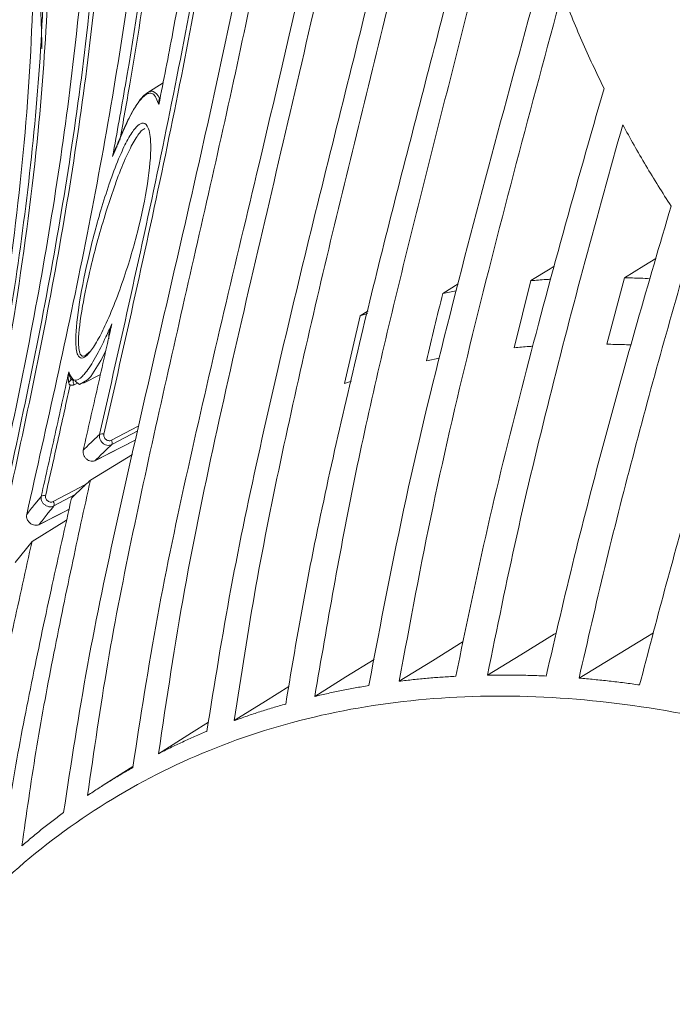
# Model space of a CAD drawing. Header units: millimetres. Extents: x 0 to 1118, y 0 to 864.
# Tile 258 of 313: x 782 to 791, y 614 to 628. Entities that reach past the tile are written whole.
import ezdxf

# ---------------------------------------------------------------- set-up
doc = ezdxf.new("R2010")
doc.units = ezdxf.units.MM

msp = doc.modelspace()

# ---------------------------------------------------------------- linework, layer by layer
at = {"color": 7, "linetype": 'Continuous', "lineweight": 15}
for p, q in [((783.941, 627.52), (783.702, 627.368)), ((788.28, 624.564), (788.055, 624.424)), ((789.107, 623.624), (789.353, 624.611)), ((790.47, 623.676), (790.729, 624.653)), ((788.253, 624.463), (788.055, 624.424)), ((786.957, 624.168), (786.84, 624.094)), ((786.948, 624.13), (786.84, 624.094)), ((786.61, 623.098), (786.84, 624.094)), ((788.008, 623.47), (787.818, 623.432)), ((782.77, 623.101), (783.02, 623.231)), ((786.712, 623.132), (786.61, 623.098)), ((782.938, 621.962), (783.538, 622.27)), ((783.489, 622.054), (782.872, 621.677)), ((782.938, 621.962), (782.942, 621.965)), ((782.111, 621.019), (782.557, 621.247)), ((782.522, 621.089), (782.013, 620.776)), ((781.765, 620.467), (782.013, 620.776)), ((783.497, 617.468), (783.046, 617.181))]:
    msp.add_line(p, q, dxfattribs=at)
at = {"color": 9, "linetype": 'Continuous', "lineweight": 0}
for p, q in [((783.887, 627.295), (783.9, 627.306)), ((783.23, 626.006), (783.105, 625.632)), ((782.683, 623.105), (782.634, 623.081)), ((783.568, 622.402), (783.187, 622.2)), ((782.65, 621.465), (782.335, 621.297))]:
    msp.add_line(p, q, dxfattribs=at)
at = {"color": 7, "linetype": 'Continuous', "lineweight": 15, "flags": 128}
for points in [[(791.19, 624.937), (791.015, 624.829), (790.729, 624.653)], [(789.696, 624.823), (789.638, 624.787), (789.353, 624.611)], [(783.099, 623.58), (783.026, 623.435), (782.876, 623.202), (782.83, 623.15), (782.71, 623.084), (782.646, 623.134), (782.646, 623.134), (782.646, 623.134)], [(782.763, 622.111), (782.764, 622.113), (782.767, 622.118)], [(781.935, 621.171), (781.932, 621.167), (781.932, 621.166)], [(782.116, 621.024), (782.112, 621.02), (782.111, 621.019)], [(789.728, 619.432), (789.693, 619.411), (789.203, 619.11), (788.714, 618.81)], [(791.154, 619.431), (791.043, 619.363), (790.552, 619.064), (790.061, 618.765)], [(788.356, 619.303), (787.903, 619.022), (787.415, 618.72)], [(787.044, 619.041), (786.631, 618.783), (786.172, 618.497)], [(785.79, 618.644), (785.447, 618.429), (784.989, 618.141)], [(784.608, 618.119), (784.357, 617.96), (783.874, 617.654)]]:
    msp.add_lwpolyline(points, dxfattribs=at)
at = {"color": 9, "linetype": 'Continuous', "lineweight": 0, "flags": 128}
for points in [[(782.634, 623.081), (782.627, 623.093), (782.622, 623.105), (782.619, 623.118), (782.619, 623.129), (782.621, 623.139), (782.625, 623.146), (782.629, 623.15)], [(783.18, 622.263), (783.574, 622.471), (783.586, 622.478)], [(782.942, 621.965), (783.311, 622.154), (783.538, 622.271)], [(782.324, 621.361), (782.716, 621.57), (782.815, 621.623)], [(782.116, 621.024), (782.485, 621.212), (782.558, 621.249)]]:
    msp.add_lwpolyline(points, dxfattribs=at)
at = {"color": 9, "linetype": 'Continuous', "lineweight": 0}
for centre, radius, start, end in [((783.042, 622.292), 0.0658, 63.324, 122.0423), ((783.14, 622.227), 0.0541, 330.614, 42.0895), ((782.186, 621.393), 0.0595, 63.5793, 128.1696), ((782.281, 621.321), 0.0586, 335.6547, 43.0456)]:
    msp.add_arc(centre, radius, start, end, dxfattribs=at)
for points, knots in [([(783.079, 649.31), (783.49, 649.057), (784.312, 648.55), (785.487, 647.64), (786.609, 646.595), (787.639, 645.411), (788.518, 644.187), (789.328, 642.838), (790.065, 641.367), (790.869, 639.491), (791.693, 637.311), (792.492, 635.254), (793.23, 633.622), (793.853, 632.409), (794.565, 631.211), (795.383, 630.035), (796.316, 628.888), (797.37, 627.775), (798.543, 626.703), (799.83, 625.676), (801.224, 624.698), (802.719, 623.769), (804.303, 622.891), (805.969, 622.066), (807.707, 621.292), (809.506, 620.568), (811.975, 619.665), (815.169, 618.64), (819.111, 617.535), (823.112, 616.504), (827.136, 615.504), (831.159, 614.503), (835.161, 613.474), (839.129, 612.398), (843.044, 611.26), (846.895, 610.048), (850.662, 608.75), (854.326, 607.354), (857.856, 605.844), (860.663, 604.484), (862.239, 603.602), (862.764, 603.309)], [0, 0, 0, 0, 0.0151052, 0.0302135, 0.0493734, 0.0685948, 0.0878524, 0.1070619, 0.1307913, 0.1545261, 0.1912488, 0.2279761, 0.2463528, 0.2647277, 0.2830942, 0.3014952, 0.3198943, 0.3383011, 0.3567075, 0.3750776, 0.393479, 0.4118812, 0.4302759, 0.4486715, 0.4670576, 0.4854449, 0.5038098, 0.54055, 0.5772798, 0.614004, 0.6507265, 0.6874493, 0.7241836, 0.7609161, 0.7976672, 0.8344158, 0.8711927, 0.9079655, 0.9448022, 0.9816285, 1, 1, 1, 1]), ([(862.514, 603.045), (862.514, 603.045), (862.001, 603.342), (860.426, 604.216), (857.648, 605.583), (854.138, 607.094), (850.49, 608.496), (846.739, 609.799), (842.902, 611.018), (838.998, 612.162), (835.04, 613.247), (831.046, 614.285), (827.028, 615.297), (823.007, 616.308), (819.005, 617.352), (815.059, 618.471), (811.858, 619.506), (809.383, 620.418), (807.577, 621.148), (805.833, 621.928), (804.16, 622.76), (802.568, 623.643), (801.066, 624.578), (799.663, 625.563), (798.369, 626.596), (797.188, 627.674), (796.128, 628.792), (795.186, 629.945), (794.361, 631.125), (793.641, 632.326), (793.011, 633.541), (792.264, 635.173), (791.454, 637.226), (790.618, 639.396), (789.803, 641.259), (789.062, 642.709), (788.255, 644.032), (787.382, 645.228), (786.351, 646.394), (785.224, 647.421), (784.049, 648.312), (783.236, 648.801), (782.827, 649.047)], [0, 0, 0, 0, 0, 0.018255, 0.054844, 0.0916, 0.128238, 0.164958, 0.201629, 0.238343, 0.275048, 0.311769, 0.348505, 0.38527, 0.422071, 0.458917, 0.495813, 0.51427, 0.532739, 0.551249, 0.56973, 0.588266, 0.606756, 0.62531, 0.643805, 0.662301, 0.680869, 0.699355, 0.717902, 0.736369, 0.754811, 0.773274, 0.810081, 0.846802, 0.870446, 0.894122, 0.912941, 0.93182, 0.950971, 0.970267, 0.985078, 1, 1, 1, 1]), ([(782.504, 648.486), (782.843, 648.289), (783.524, 647.893), (784.606, 647.126), (785.719, 646.18), (786.804, 645.031), (787.734, 643.821), (788.578, 642.492), (789.335, 641.06), (790.158, 639.238), (791.005, 637.098), (791.823, 635.063), (792.57, 633.442), (793.198, 632.233), (793.912, 631.037), (794.727, 629.86), (795.654, 628.708), (796.699, 627.587), (797.862, 626.504), (799.14, 625.463), (800.523, 624.468), (802.006, 623.522), (803.579, 622.626), (805.234, 621.781), (806.963, 620.984), (808.753, 620.237), (810.606, 619.531), (812.514, 618.864), (815.116, 618.022), (818.421, 617.054), (821.766, 616.156), (826.444, 614.939), (831.137, 613.748), (836.443, 612.317), (840.378, 611.193), (844.254, 610.005), (848.056, 608.738), (851.764, 607.382), (855.358, 605.921), (858.262, 604.589), (860.524, 603.43), (861.643, 602.805), (862.19, 602.485), (862.19, 602.485)], [0, 0, 0, 0, 0.0123807, 0.0248327, 0.0440771, 0.0633306, 0.0831137, 0.1029031, 0.1261369, 0.1494136, 0.1861536, 0.2229786, 0.2414313, 0.2599003, 0.278386, 0.2969128, 0.3154117, 0.3339172, 0.3524913, 0.3709937, 0.3895652, 0.4080629, 0.4265536, 0.4451007, 0.4635799, 0.4821029, 0.500572, 0.519309, 0.5380692, 0.5754123, 0.6122376, 0.6306355, 0.7041547, 0.7408734, 0.7776087, 0.8143, 0.8509716, 0.8877034, 0.924337, 0.9610886, 0.9805274, 0.9999999, 1, 1, 1, 1]), ([(862.086, 602.138), (861.532, 602.454), (860.425, 603.087), (858.163, 604.246), (855.264, 605.585), (851.676, 607.051), (847.968, 608.415), (844.17, 609.689), (840.297, 610.886), (836.365, 612.018), (831.061, 613.464), (826.369, 614.67), (821.69, 615.903), (818.341, 616.814), (815.032, 617.794), (812.425, 618.646), (810.513, 619.321), (808.654, 620.033), (806.858, 620.788), (805.125, 621.59), (803.462, 622.442), (801.883, 623.343), (800.394, 624.295), (799.004, 625.294), (797.722, 626.34), (796.552, 627.428), (795.501, 628.552), (794.568, 629.707), (793.749, 630.885), (793.031, 632.081), (792.399, 633.288), (791.649, 634.903), (790.828, 636.928), (789.98, 639.05), (789.158, 640.853), (788.411, 642.255), (787.587, 643.544), (786.681, 644.721), (785.606, 645.86), (784.49, 646.801), (783.41, 647.559), (782.739, 647.945), (782.403, 648.138)], [0, 0, 0, 0, 0.0193822, 0.0388004, 0.075345, 0.1120217, 0.1486283, 0.1853012, 0.2219431, 0.2586245, 0.2953262, 0.3688295, 0.387236, 0.4240983, 0.4615096, 0.4802981, 0.4991074, 0.5176371, 0.5361868, 0.5547781, 0.5733481, 0.5919726, 0.6105533, 0.6291427, 0.6478005, 0.6663925, 0.6850541, 0.7036351, 0.7221884, 0.740787, 0.7592835, 0.7777999, 0.8146582, 0.851371, 0.8745471, 0.8977545, 0.9169135, 0.9361394, 0.9556682, 0.9753594, 0.9876467, 1, 1, 1, 1]), ([(783.199, 626.436), (783.263, 626.788), (783.477, 627.969), (783.784, 630.002), (784.034, 632.559), (784.097, 634.966), (783.98, 637.208), (783.695, 639.27), (783.231, 641.146), (782.642, 642.817), (782.163, 643.775), (781.924, 644.254)], [0, 0, 0, 0, 0.061896, 0.208063, 0.354277, 0.500275, 0.612822, 0.725509, 0.837786, 0.918912, 1, 1, 1, 1]), ([(781.983, 644.29), (782.221, 643.812), (782.702, 642.852), (783.231, 641.352), (783.632, 639.828), (783.908, 638.281), (784.073, 636.732), (784.148, 635.042), (784.12, 633.231), (783.981, 631.3), (783.755, 629.39), (783.516, 627.851), (783.355, 626.95), (783.306, 626.675)], [0, 0, 0, 0, 0.081835, 0.164684, 0.249272, 0.333893, 0.420433, 0.506991, 0.61754, 0.728112, 0.839585, 0.951067, 1, 1, 1, 1]), ([(781.388, 620.393), (781.671, 621.68), (782.097, 623.612), (782.554, 626.227), (782.854, 628.387), (783.06, 630.759), (783.084, 632.935), (782.972, 634.713), (782.805, 636.079), (782.545, 637.459), (782.199, 638.75), (781.782, 639.94), (781.308, 641.031), (780.74, 642.116), (780.273, 642.815), (780.039, 643.166)], [0, 0, 0, 0, 0.177421, 0.266237, 0.355128, 0.467268, 0.579876, 0.637471, 0.695057, 0.753541, 0.812008, 0.858205, 0.904668, 0.952124, 1, 1, 1, 1]), ([(780.097, 643.202), (780.323, 642.863), (780.777, 642.184), (781.344, 641.112), (781.83, 640.006), (782.248, 638.817), (782.588, 637.56), (782.846, 636.237), (783.017, 634.912), (783.145, 633.12), (783.131, 630.88), (782.923, 628.44), (782.618, 626.245), (782.16, 623.628), (781.734, 621.693), (781.45, 620.403)], [0, 0, 0, 0, 0.0460841, 0.0925716, 0.1401722, 0.1880868, 0.2434694, 0.2988658, 0.3552037, 0.4115499, 0.5280083, 0.6451255, 0.7336934, 0.8223515, 1, 1, 1, 1]), ([(783.007, 622.348), (783.315, 623.712), (783.931, 626.44), (784.647, 630.19), (785.088, 633.618), (785.231, 636.148), (785.202, 638.154), (785.103, 639.6), (784.925, 641.054), (784.719, 642.023), (784.615, 642.508)], [0, 0, 0, 0, 0.211503, 0.423133, 0.573612, 0.724747, 0.793781, 0.862806, 0.931412, 1, 1, 1, 1]), ([(784.68, 642.53), (784.783, 642.048), (784.988, 641.085), (785.167, 639.633), (785.267, 638.18), (785.298, 636.169), (785.155, 633.632), (784.714, 630.202), (783.996, 626.446), (783.38, 623.717), (783.071, 622.351)], [0, 0, 0, 0, 0.0680737, 0.1361652, 0.2058349, 0.2755153, 0.4259094, 0.5771365, 0.7884242, 1, 1, 1, 1]), ([(778.385, 641.648), (778.703, 641.262), (779.339, 640.49), (780.15, 639.197), (780.839, 637.804), (781.386, 636.326), (781.833, 634.654), (782.141, 632.798), (782.282, 630.775), (782.262, 628.778), (782.103, 626.598), (781.794, 624.244), (781.334, 621.72), (780.967, 620.057), (780.784, 619.225)], [0, 0, 0, 0, 0.0557008, 0.1114185, 0.1748498, 0.238502, 0.3020472, 0.3894398, 0.477092, 0.5649208, 0.6525549, 0.7683248, 0.8841653, 1, 1, 1, 1]), ([(780.724, 619.212), (780.996, 620.458), (781.405, 622.327), (781.82, 624.864), (782.057, 626.789), (782.197, 628.739), (782.216, 630.724), (782.08, 632.75), (781.796, 634.488), (781.432, 635.91), (781.07, 637.014), (780.613, 638.118), (780.027, 639.266), (779.283, 640.441), (778.668, 641.222), (778.335, 641.601), (778.335, 641.601)], [0, 0, 0, 0, 0.173718, 0.26072, 0.347811, 0.434605, 0.521626, 0.609693, 0.698359, 0.745369, 0.792573, 0.840523, 0.888806, 0.944027, 0.999999, 1, 1, 1, 1]), ([(782.159, 628.019), (782.158, 628.071), (782.156, 628.173), (782.151, 628.338), (782.145, 628.514), (782.139, 628.638), (782.137, 628.7)], [0, 0, 0, 0, 0.226937, 0.45388, 0.726935, 1, 1, 1, 1]), ([(783.879, 627.201), (783.876, 627.208), (783.849, 627.284), (783.807, 627.373), (783.708, 627.366), (783.61, 627.289), (783.476, 627.083), (783.334, 626.786), (783.246, 626.557), (783.199, 626.436)], [0, 0, 0, 0, 0.02846, 0.285882, 0.374696, 0.529955, 0.685676, 0.834653, 1, 1, 1, 1]), ([(782.554, 623.269), (782.557, 623.261), (782.582, 623.208), (782.623, 623.116), (782.723, 623.168), (782.829, 623.288), (782.947, 623.469), (783.08, 623.742), (783.159, 623.912), (783.188, 623.975)], [0, 0, 0, 0, 0.043831, 0.297321, 0.492703, 0.552656, 0.727051, 0.899427, 1, 1, 1, 1]), ([(783.141, 623.797), (783.143, 623.815), (783.15, 623.875), (783.172, 623.934), (783.188, 623.974), (783.188, 623.975)], [0, 0, 0, 0, 0.287783, 0.994594, 1, 1, 1, 1]), ([(782.149, 621.439), (782.183, 621.592), (782.251, 621.896), (782.353, 622.353), (782.454, 622.811), (782.52, 623.116), (782.554, 623.269)], [0, 0, 0, 0, 0.2499993, 0.4999988, 0.749999, 1, 1, 1, 1]), ([(782.552, 623.12), (782.55, 623.129), (782.544, 623.174), (782.547, 623.223), (782.553, 623.262), (782.554, 623.268), (782.554, 623.269)], [0, 0, 0, 0, 0.1865593, 0.8670644, 0.9943763, 1, 1, 1, 1]), ([(782.574, 623.078), (782.573, 623.078), (782.57, 623.079), (782.565, 623.083), (782.56, 623.091), (782.555, 623.104), (782.553, 623.114), (782.552, 623.12)], [0, 0, 0, 0, 0.074653, 0.14766, 0.302736, 0.61058, 1, 1, 1, 1]), ([(782.574, 623.078), (782.549, 622.963), (782.492, 622.704), (782.403, 622.304), (782.308, 621.875), (782.244, 621.589), (782.212, 621.446)], [0, 0, 0, 0, 0.211206, 0.474136, 0.737068, 1, 1, 1, 1]), ([(782.634, 623.081), (782.63, 623.08), (782.623, 623.076), (782.61, 623.073), (782.596, 623.073), (782.584, 623.074), (782.576, 623.077), (782.574, 623.078)], [0, 0, 0, 0, 0.217411, 0.439726, 0.65751, 0.883692, 1, 1, 1, 1]), ([(782.767, 622.118), (782.785, 622.136), (782.828, 622.179), (782.893, 622.241), (782.954, 622.299), (782.991, 622.334), (783.007, 622.348)], [0, 0, 0, 0, 0.237197, 0.541541, 0.808831, 1, 1, 1, 1]), ([(783.187, 622.2), (783.176, 622.196), (783.153, 622.187), (783.113, 622.189), (783.075, 622.204), (783.041, 622.231), (783.017, 622.265), (783.004, 622.304), (783.003, 622.332), (783.006, 622.346), (783.007, 622.348)], [0, 0, 0, 0, 0.139705, 0.279506, 0.419061, 0.558426, 0.69785, 0.837554, 0.977638, 1, 1, 1, 1]), ([(783.071, 622.351), (783.071, 622.35), (783.069, 622.342), (783.07, 622.325), (783.078, 622.302), (783.093, 622.281), (783.113, 622.266), (783.136, 622.257), (783.16, 622.255), (783.173, 622.26), (783.18, 622.263)], [0, 0, 0, 0, 0.0223902, 0.1626382, 0.3024375, 0.4418601, 0.5811416, 0.7205807, 0.8602966, 1, 1, 1, 1]), ([(783.187, 622.2), (783.171, 622.186), (783.134, 622.151), (783.071, 622.091), (783.005, 622.027), (782.961, 621.984), (782.942, 621.965)], [0, 0, 0, 0, 0.187103, 0.452903, 0.765801, 1, 1, 1, 1]), ([(781.935, 621.171), (781.973, 621.221), (782.043, 621.311), (782.116, 621.399), (782.149, 621.439)], [0, 0, 0, 0, 0.5427028, 1, 1, 1, 1]), ([(782.335, 621.297), (782.323, 621.292), (782.301, 621.283), (782.26, 621.285), (782.221, 621.299), (782.187, 621.324), (782.161, 621.357), (782.146, 621.395), (782.145, 621.423), (782.148, 621.437), (782.149, 621.439)], [0, 0, 0, 0, 0.138861, 0.277818, 0.416528, 0.555052, 0.693642, 0.83252, 0.971783, 1, 1, 1, 1]), ([(782.212, 621.446), (782.212, 621.445), (782.21, 621.436), (782.211, 621.42), (782.22, 621.397), (782.235, 621.378), (782.256, 621.363), (782.28, 621.354), (782.304, 621.353), (782.317, 621.359), (782.324, 621.361)], [0, 0, 0, 0, 0.028254, 0.167682, 0.306657, 0.445246, 0.583684, 0.722275, 0.861144, 1, 1, 1, 1]), ([(782.335, 621.297), (782.301, 621.256), (782.228, 621.167), (782.156, 621.074), (782.116, 621.024)], [0, 0, 0, 0, 0.451883, 1, 1, 1, 1])]:
    msp.add_open_spline(points, degree=3, knots=knots, dxfattribs=at)
at = {"color": 7, "linetype": 'Continuous', "lineweight": 15}
for points, knots in [([(781.613, 644.074), (781.72, 643.875), (782.034, 643.29), (782.475, 642.297), (782.909, 641.087), (783.25, 639.856), (783.586, 638.233), (783.82, 636.236), (783.876, 633.876), (783.759, 631.535), (783.512, 629.299), (783.184, 627.178), (782.681, 624.489), (782.233, 622.499), (781.935, 621.171)], [0, 0, 0, 0, 0.026285, 0.076874, 0.127475, 0.179423, 0.231382, 0.331119, 0.430929, 0.533163, 0.635425, 0.726475, 0.817533, 1, 1, 1, 1]), ([(784.134, 643.095), (784.291, 642.487), (784.603, 641.268), (784.851, 639.439), (784.96, 637.815), (784.983, 635.873), (784.871, 633.627), (784.549, 630.921), (784.19, 628.788), (783.949, 627.555), (783.879, 627.201)], [0, 0, 0, 0, 0.111021, 0.222361, 0.333573, 0.409943, 0.583143, 0.7566, 0.930008, 1, 1, 1, 1]), ([(779.711, 642.977), (779.954, 642.624), (780.569, 641.731), (781.345, 640.204), (781.944, 638.597), (782.337, 637.131), (782.591, 635.824), (782.79, 634.282), (782.891, 632.514), (782.858, 630.307), (782.673, 628.111), (782.372, 625.927), (781.916, 623.31), (781.486, 621.378), (781.2, 620.088)], [0, 0, 0, 0, 0.048196, 0.121993, 0.197159, 0.251538, 0.306202, 0.361555, 0.446377, 0.531594, 0.646749, 0.734902, 0.82315, 1, 1, 1, 1]), ([(778.164, 641.203), (778.164, 641.203), (778.459, 640.867), (779.016, 640.168), (779.745, 639.057), (780.366, 637.89), (780.925, 636.57), (781.388, 635.111), (781.733, 633.518), (781.944, 631.917), (782.009, 630.826), (782.027, 630.168), (782.038, 629.638), (782.028, 628.33), (781.893, 626.34), (781.576, 623.904), (781.127, 621.413), (780.75, 619.719), (780.562, 618.872)], [0, 0, 0, 0, 0.000001, 0.049817, 0.10021, 0.152244, 0.204749, 0.272308, 0.340452, 0.409946, 0.479744, 0.483069, 0.496371, 0.549585, 0.656046, 0.76282, 0.881353, 1, 1, 1, 1]), ([(782.478, 616.791), (782.589, 617.514), (782.81, 618.96), (783.413, 621.794), (784.193, 625.106), (785.055, 628.941), (785.625, 632.025), (785.968, 634.542), (786.148, 636.471), (786.244, 638.43), (786.203, 639.763), (786.182, 640.429)], [0, 0, 0, 0, 0.09138, 0.182789, 0.366063, 0.523323, 0.680743, 0.760181, 0.839609, 0.919816, 1, 1, 1, 1]), ([(786.523, 639.711), (786.522, 639.087), (786.519, 637.837), (786.387, 635.987), (786.184, 634.154), (785.813, 631.643), (785.202, 628.489), (784.34, 624.703), (783.62, 621.548), (783.11, 618.995), (782.924, 617.691), (782.83, 617.04)], [0, 0, 0, 0, 0.0788022, 0.1576204, 0.2371352, 0.3166576, 0.4873901, 0.6583375, 0.8290399, 0.9145307, 1, 1, 1, 1]), ([(783.495, 617.451), (783.609, 618.192), (783.839, 619.674), (784.457, 622.581), (785.192, 625.643), (785.962, 628.899), (786.556, 631.646), (787.079, 634.429), (787.313, 636.329), (787.43, 637.28)], [0, 0, 0, 0, 0.110255, 0.220543, 0.441786, 0.581093, 0.720433, 0.860071, 1, 1, 1, 1]), ([(787.646, 636.554), (787.534, 635.75), (787.309, 634.143), (786.706, 630.981), (785.82, 627.085), (784.894, 623.207), (784.234, 620.066), (783.994, 618.459), (783.874, 617.654)], [0, 0, 0, 0, 0.124722, 0.249464, 0.499796, 0.749703, 0.874754, 1, 1, 1, 1]), ([(784.585, 617.983), (784.698, 618.685), (784.923, 620.089), (785.507, 622.843), (786.328, 626.229), (787.351, 630.264), (787.931, 632.993), (788.22, 634.358)], [0, 0, 0, 0, 0.125506, 0.251237, 0.502203, 0.751053, 1, 1, 1, 1]), ([(788.392, 633.657), (788.106, 632.359), (787.534, 629.762), (786.573, 625.928), (785.819, 622.718), (785.292, 620.124), (785.09, 618.802), (784.989, 618.141)], [0, 0, 0, 0, 0.251031, 0.502022, 0.75074, 0.875381, 1, 1, 1, 1]), ([(785.745, 618.385), (785.841, 618.958), (786.035, 620.105), (786.508, 622.363), (787.176, 625.142), (788.04, 628.437), (788.599, 630.636), (788.878, 631.736)], [0, 0, 0, 0, 0.125481, 0.251115, 0.502075, 0.751039, 1, 1, 1, 1]), ([(789.06, 631.083), (788.794, 630.041), (788.262, 627.957), (787.469, 624.84), (786.726, 621.703), (786.357, 619.566), (786.172, 618.497)], [0, 0, 0, 0, 0.250906, 0.501813, 0.750661, 1, 1, 1, 1]), ([(786.967, 618.656), (787.143, 619.576), (787.494, 621.415), (788.153, 624.113), (788.858, 626.783), (789.344, 628.551), (789.587, 629.435)], [0, 0, 0, 0, 0.250826, 0.501596, 0.750775, 1, 1, 1, 1]), ([(789.81, 628.841), (789.584, 628.007), (789.132, 626.339), (788.488, 623.826), (787.892, 621.294), (787.574, 619.578), (787.415, 618.72)], [0, 0, 0, 0, 0.250676, 0.501361, 0.750489, 1, 1, 1, 1]), ([(790.428, 627.439), (790.371, 627.555), (790.259, 627.787), (790.101, 628.138), (789.95, 628.489), (789.857, 628.724), (789.81, 628.841)], [0, 0, 0, 0, 0.250116, 0.500232, 0.750095, 1, 1, 1, 1]), ([(788.247, 618.793), (788.4, 619.527), (788.705, 620.996), (789.245, 623.163), (789.82, 625.31), (790.225, 626.729), (790.428, 627.439)], [0, 0, 0, 0, 0.250551, 0.501078, 0.750498, 1, 1, 1, 1]), ([(783.272, 626.605), (783.272, 626.605), (783.298, 626.672), (783.367, 626.846), (783.488, 627.102), (783.626, 627.313), (783.728, 627.393), (783.822, 627.403), (783.86, 627.339), (783.887, 627.295)], [0, 0, 0, 0, 0.000007, 0.107311, 0.284109, 0.469272, 0.653636, 0.758823, 1, 1, 1, 1]), ([(783.879, 627.201), (783.879, 627.201), (783.878, 627.215), (783.876, 627.248), (783.883, 627.277), (783.887, 627.295)], [0, 0, 0, 0, 0.00583, 0.405611, 1, 1, 1, 1]), ([(783.895, 627.285), (783.893, 627.277), (783.889, 627.26), (783.884, 627.232), (783.881, 627.212), (783.879, 627.201), (783.879, 627.201)], [0, 0, 0, 0, 0.283567, 0.636437, 0.9896756, 1, 1, 1, 1]), ([(783.149, 626.035), (783.161, 626.07), (783.215, 626.225), (783.312, 626.471), (783.439, 626.728), (783.548, 626.882), (783.644, 626.946), (783.727, 626.894), (783.774, 626.639), (783.738, 626.133), (783.603, 625.44), (783.419, 624.796), (783.238, 624.293), (783.097, 623.96), (782.96, 623.694), (782.846, 623.53), (782.752, 623.458), (782.678, 623.493), (782.643, 623.72), (782.689, 624.203), (782.82, 624.881), (782.983, 625.524), (783.107, 625.906), (783.149, 626.035)], [0, 0, 0, 0, 0.0105794, 0.0475929, 0.0773421, 0.1072119, 0.1348226, 0.172831, 0.2271232, 0.3072762, 0.3904005, 0.4690205, 0.5074788, 0.543983, 0.5738088, 0.6038332, 0.6299143, 0.6652302, 0.7175806, 0.7990832, 0.8843073, 0.9609236, 1, 1, 1, 1]), ([(790.703, 626.904), (790.517, 626.237), (790.145, 624.903), (789.621, 622.889), (789.132, 620.862), (788.853, 619.494), (788.714, 618.81)], [0, 0, 0, 0, 0.250448, 0.500904, 0.750326, 1, 1, 1, 1]), ([(791.415, 625.707), (791.351, 625.806), (791.224, 626.004), (791.043, 626.303), (790.868, 626.603), (790.758, 626.804), (790.703, 626.904)], [0, 0, 0, 0, 0.250126, 0.500252, 0.750099, 1, 1, 1, 1]), ([(783.672, 626.848), (783.656, 626.839), (783.613, 626.816), (783.517, 626.675), (783.393, 626.429), (783.296, 626.19), (783.242, 626.04), (783.23, 626.006)], [0, 0, 0, 0, 0.1455366, 0.3822312, 0.6186768, 0.9149235, 1, 1, 1, 1]), ([(783.264, 626.585), (783.256, 626.569), (783.237, 626.536), (783.217, 626.486), (783.205, 626.453), (783.199, 626.437), (783.199, 626.436)], [0, 0, 0, 0, 0.344723, 0.692134, 0.993566, 1, 1, 1, 1]), ([(783.199, 626.436), (783.199, 626.437), (783.203, 626.452), (783.216, 626.501), (783.235, 626.547), (783.249, 626.58)], [0, 0, 0, 0, 0.0064534, 0.3080819, 1, 1, 1, 1]), ([(789.577, 618.796), (789.712, 619.38), (789.983, 620.548), (790.435, 622.28), (790.912, 624), (791.247, 625.138), (791.415, 625.707)], [0, 0, 0, 0, 0.250341, 0.500673, 0.750296, 1, 1, 1, 1]), ([(783.105, 625.632), (783.062, 625.491), (782.977, 625.206), (782.855, 624.726), (782.741, 624.193), (782.684, 623.747), (782.708, 623.525), (782.771, 623.48), (782.834, 623.539), (782.861, 623.563)], [0, 0, 0, 0, 0.1246263, 0.2534006, 0.4559274, 0.6849572, 0.8311745, 0.9290256, 1, 1, 1, 1]), ([(791.742, 625.225), (791.588, 624.692), (791.281, 623.625), (790.846, 622.015), (790.433, 620.397), (790.185, 619.309), (790.061, 618.765)], [0, 0, 0, 0, 0.250273, 0.500551, 0.7502, 1, 1, 1, 1]), ([(789.645, 624.632), (789.621, 624.63), (789.523, 624.625), (789.427, 624.617), (789.353, 624.611)], [0, 0, 0, 0, 0.241921, 1, 1, 1, 1]), ([(791.104, 624.64), (791.056, 624.643), (790.931, 624.649), (790.806, 624.652), (790.729, 624.653)], [0, 0, 0, 0, 0.3773844, 1, 1, 1, 1]), ([(787.818, 623.432), (787.857, 623.598), (787.935, 623.929), (788.015, 624.259), (788.055, 624.424)], [0, 0, 0, 0, 0.50207, 1, 1, 1, 1]), ([(790.952, 618.665), (791.073, 619.13), (791.315, 620.06), (791.704, 621.444), (792.109, 622.822), (792.391, 623.734), (792.532, 624.19)], [0, 0, 0, 0, 0.250201, 0.500398, 0.750169, 1, 1, 1, 1]), ([(783.188, 623.975), (783.153, 623.82), (783.083, 623.51), (782.978, 623.046), (782.872, 622.582), (782.802, 622.272), (782.767, 622.118)], [0, 0, 0, 0, 0.25, 0.499999, 0.75, 1, 1, 1, 1]), ([(783.188, 623.975), (783.188, 623.974), (783.182, 623.955), (783.179, 623.935), (783.176, 623.916)], [0, 0, 0, 0, 0.015973, 1, 1, 1, 1]), ([(783.148, 623.761), (783.146, 623.764), (783.143, 623.769), (783.141, 623.782), (783.141, 623.791), (783.141, 623.797)], [0, 0, 0, 0, 0.2654901, 0.5340323, 1, 1, 1, 1]), ([(790.824, 623.666), (790.782, 623.668), (790.663, 623.672), (790.546, 623.674), (790.47, 623.676)], [0, 0, 0, 0, 0.354367, 1, 1, 1, 1]), ([(789.381, 623.646), (789.362, 623.645), (789.269, 623.639), (789.179, 623.631), (789.107, 623.624)], [0, 0, 0, 0, 0.210279, 1, 1, 1, 1]), ([(782.554, 623.269), (782.554, 623.269), (782.554, 623.265), (782.557, 623.241), (782.562, 623.211), (782.577, 623.182), (782.58, 623.176)], [0, 0, 0, 0, 0.005608, 0.132932, 0.813406, 1, 1, 1, 1]), ([(782.58, 623.176), (782.581, 623.174), (782.584, 623.171), (782.585, 623.164), (782.584, 623.156), (782.58, 623.148), (782.575, 623.139), (782.568, 623.132), (782.56, 623.125), (782.554, 623.121), (782.552, 623.12)], [0, 0, 0, 0, 0.115047, 0.23822, 0.367475, 0.5, 0.632525, 0.76178, 0.884953, 1, 1, 1, 1]), ([(782.58, 623.176), (782.583, 623.172), (782.587, 623.165), (782.594, 623.157), (782.6, 623.151), (782.605, 623.148), (782.608, 623.147), (782.609, 623.147)], [0, 0, 0, 0, 0.389405, 0.69716, 0.852269, 0.925316, 1, 1, 1, 1]), ([(782.606, 623.148), (782.605, 623.149), (782.603, 623.149), (782.599, 623.152), (782.594, 623.156), (782.589, 623.162), (782.585, 623.167), (782.583, 623.17)], [0, 0, 0, 0, 0.074087, 0.147253, 0.305419, 0.617804, 1, 1, 1, 1]), ([(782.632, 623.151), (782.63, 623.15), (782.624, 623.147), (782.616, 623.146), (782.606, 623.148), (782.601, 623.151), (782.598, 623.153), (782.598, 623.153)], [0, 0, 0, 0, 0.303072, 0.679529, 0.810905, 0.95842, 1, 1, 1, 1]), ([(782.767, 622.118), (782.765, 622.105), (782.762, 622.08), (782.773, 622.041), (782.795, 622.005), (782.826, 621.976), (782.863, 621.958), (782.901, 621.952), (782.928, 621.958), (782.94, 621.964), (782.942, 621.965)], [0, 0, 0, 0, 0.138256, 0.276633, 0.414588, 0.552702, 0.691653, 0.831766, 0.972868, 1, 1, 1, 1]), ([(782.872, 621.677), (782.779, 621.255), (782.588, 620.381), (782.315, 619.051), (782.06, 617.685), (781.93, 616.762), (781.865, 616.299)], [0, 0, 0, 0, 0.238443, 0.493093, 0.746442, 1, 1, 1, 1]), ([(782.594, 621.411), (782.639, 621.456), (782.731, 621.546), (782.825, 621.634), (782.872, 621.677)], [0, 0, 0, 0, 0.499971, 1, 1, 1, 1]), ([(781.541, 616.007), (781.611, 616.473), (781.751, 617.405), (782.019, 618.78), (782.302, 620.114), (782.499, 620.988), (782.594, 621.411)], [0, 0, 0, 0, 0.254628, 0.509229, 0.762698, 1, 1, 1, 1]), ([(781.935, 621.171), (781.933, 621.159), (781.93, 621.135), (781.942, 621.097), (781.965, 621.062), (781.997, 621.034), (782.034, 621.016), (782.074, 621.011), (782.101, 621.016), (782.114, 621.022), (782.116, 621.024)], [0, 0, 0, 0, 0.137469, 0.275058, 0.412226, 0.549546, 0.687695, 0.826995, 0.967282, 1, 1, 1, 1]), ([(782.013, 620.776), (781.92, 620.356), (781.727, 619.488), (781.449, 618.168), (781.185, 616.813), (781.049, 615.896), (780.981, 615.438)], [0, 0, 0, 0, 0.2383135, 0.4928603, 0.7463386, 1, 1, 1, 1]), ([(787.415, 618.72), (787.484, 618.728), (787.622, 618.744), (787.829, 618.764), (788.037, 618.781), (788.177, 618.789), (788.247, 618.793)], [0, 0, 0, 0, 0.250933, 0.501867, 0.750918, 1, 1, 1, 1]), ([(788.714, 618.81), (788.785, 618.81), (788.929, 618.812), (789.144, 618.81), (789.36, 618.806), (789.505, 618.799), (789.577, 618.796)], [0, 0, 0, 0, 0.250933, 0.501866, 0.750918, 1, 1, 1, 1]), ([(790.061, 618.765), (790.135, 618.759), (790.283, 618.746), (790.505, 618.723), (790.728, 618.696), (790.878, 618.676), (790.952, 618.665)], [0, 0, 0, 0, 0.250933, 0.501866, 0.750917, 1, 1, 1, 1]), ([(786.172, 618.497), (786.237, 618.512), (786.369, 618.542), (786.567, 618.584), (786.766, 618.622), (786.9, 618.645), (786.967, 618.656)], [0, 0, 0, 0, 0.250934, 0.501867, 0.750918, 1, 1, 1, 1]), ([(777.553, 598.519), (777.445, 599.318), (777.221, 600.976), (777.134, 603.38), (777.233, 605.727), (777.54, 607.931), (778.046, 609.975), (778.749, 611.836), (779.64, 613.498), (780.712, 614.945), (781.954, 616.162), (783.355, 617.137), (784.9, 617.862), (786.574, 618.33), (788.363, 618.535), (790.234, 618.477), (792.169, 618.163), (794.147, 617.597), (796.136, 616.816), (797.466, 616.104), (798.117, 615.756)], [0, 0, 0, 0, 0.0523774, 0.1085352, 0.1646931, 0.2208509, 0.2770087, 0.3331665, 0.3893243, 0.4454821, 0.5016399, 0.5577977, 0.6139555, 0.6701133, 0.7262711, 0.7824289, 0.8373959, 0.892363, 0.94733, 1, 1, 1, 1]), ([(784.989, 618.141), (785.052, 618.163), (785.176, 618.208), (785.364, 618.271), (785.554, 618.33), (785.681, 618.367), (785.745, 618.385)], [0, 0, 0, 0, 0.250934, 0.501868, 0.750918, 1, 1, 1, 1]), ([(783.874, 617.654), (783.932, 617.684), (784.049, 617.743), (784.226, 617.826), (784.405, 617.907), (784.525, 617.958), (784.585, 617.983)], [0, 0, 0, 0, 0.250934, 0.501868, 0.750919, 1, 1, 1, 1]), ([(782.83, 617.04), (782.885, 617.076), (782.994, 617.148), (783.159, 617.253), (783.326, 617.354), (783.438, 617.418), (783.495, 617.451)], [0, 0, 0, 0, 0.250935, 0.501869, 0.750919, 1, 1, 1, 1]), ([(781.865, 616.299), (781.915, 616.342), (782.015, 616.428), (782.168, 616.553), (782.322, 616.674), (782.426, 616.752), (782.478, 616.791)], [0, 0, 0, 0, 0.250936, 0.501872, 0.75092, 1, 1, 1, 1])]:
    msp.add_open_spline(points, degree=3, knots=knots, dxfattribs=at)

doc.saveas('drawing.dxf')
